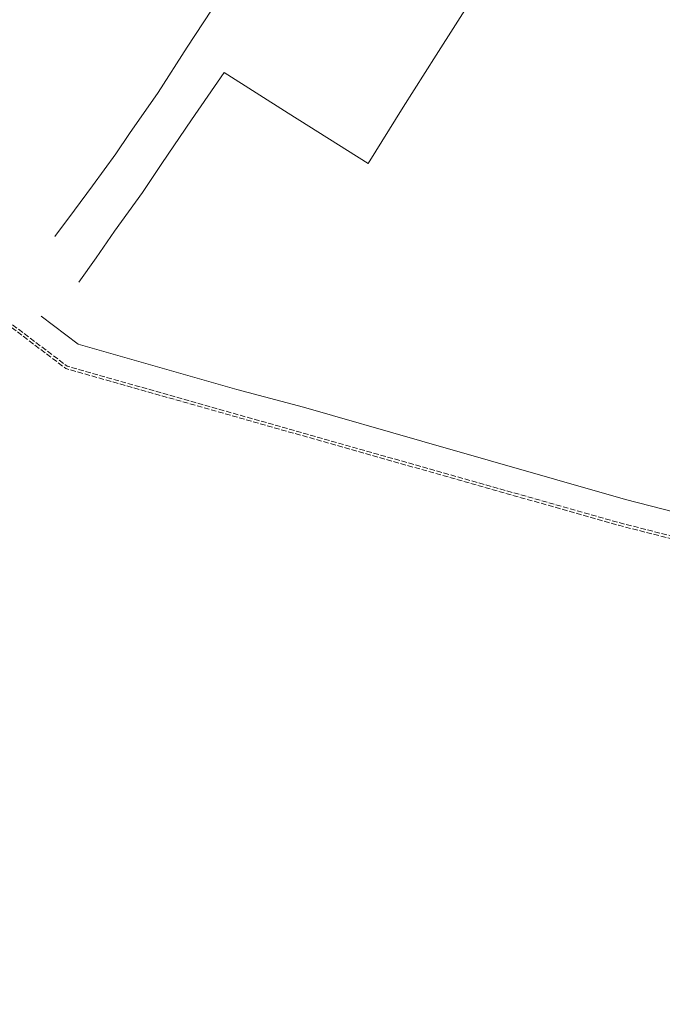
# Model space of a CAD drawing. Header units: inches. Extents: x 6497603 to 6502483, y 5925790 to 5934357.
# Tile 332 of 656: x 6498837 to 6499102, y 5929582 to 5929986. Entities that reach past the tile are written whole.
import ezdxf

# ---------------------------------------------------------------- set-up
doc = ezdxf.new("R2010")
doc.units = ezdxf.units.IN
doc.header["$MEASUREMENT"] = 0
doc.linetypes.add('2.25_0.75', pattern=[3, 2.25, -0.75])
for name, color, linetype in [('przewód gazowy', 7, 'Continuous'), ('przewód gazowy - ob. projektowany', 7, 'Continuous'), ('przewód kanalizacyjny', 7, 'Continuous'), ('przewód telekomunikacyjny podziemny', 7, 'Continuous'), ('przewód telekomunikacyjny podziemny - ob. projektowany', 7, 'Continuous')]:
    doc.layers.add(name, color=color, linetype=linetype)

msp = doc.modelspace()

# ---------------------------------------------------------------- linework, layer by layer
at = {"layer": 'przewód gazowy', "color": 40, "linetype": 'Continuous', "lineweight": 18, "flags": 128}
msp.add_lwpolyline([(6498846.18, 5929864.43), (6498861.41, 5929852.85), (6498926.69, 5929834.27), (6498953.99, 5929826.99), (6499002.68, 5929813.09), (6499086.37, 5929789.1), (6499168.14, 5929768.16), (6499211.26, 5929754.97), (6499277.01, 5929736.87), (6499299.27, 5929731.81), (6499420.24, 5929698.26), (6499458.83, 5929687.75), (6499540.39, 5929664.92)], dxfattribs=at)
at = {"layer": 'przewód gazowy - ob. projektowany', "color": 40, "linetype": '2.25_0.75', "lineweight": 18, "flags": 128}
msp.add_lwpolyline([(6502373.23, 5928946.96), (6502363.46, 5928950.81), (6502230.67, 5928990.73), (6502051.56, 5929036.42), (6502021.51, 5929043.42), (6501932.18, 5929063.78), (6501903.9, 5929045.64), (6501818.58, 5929075.2), (6501768.52, 5928978), (6501568.54, 5929017.55), (6501383.81, 5929054.93), (6501353.26, 5929059.32), (6501137.92, 5929168.95), (6500938.94, 5929257.02), (6500927.88, 5929274.12), (6500663.97, 5929370.88), (6500376.57, 5929460.66), (6500359.96, 5929439.82), (6500291.52, 5929464.35), (6500283.4, 5929487.56), (6500166.73, 5929522.38), (6500134.13, 5929518.89), (6500033.27, 5929563.05), (6499949.94, 5929586.76), (6499721.6, 5929657.86), (6499648, 5929625.74), (6499537.53, 5929654.3), (6499165.17, 5929757.57), (6499083.49, 5929778.48), (6498856.4, 5929842.84), (6498798.83, 5929886.44), (6498607.67, 5929916.68), (6498445.42, 5929939.57), (6498409.7, 5929946.62), (6498264.1, 5929963.75), (6498157.15, 5929978.3), (6498146.16, 5929954.66), (6498089.64, 5929975.14), (6498034.78, 5929970.43), (6497781.62, 5929959.04), (6497666.88, 5929947.32), (6497649.04, 5929956.17), (6497604.27, 5929868.06)], dxfattribs=at)
at = {"layer": 'przewód kanalizacyjny', "color": 34, "linetype": 'Continuous', "lineweight": 18, "flags": 128}
msp.add_lwpolyline([(6498861.73, 5929878.4), (6498868.81, 5929888.45), (6498876.4, 5929899.29), (6498887.82, 5929915.18), (6498895.82, 5929927.21), (6498908.05, 5929945.11), (6498921.37, 5929964.59), (6498947.7, 5929947.82), (6498980.57, 5929927.18), (6498995.04, 5929950.26), (6499008.52, 5929971.67), (6499023.5, 5929995.22)], dxfattribs=at)
at = {"layer": 'przewód telekomunikacyjny podziemny', "color": 30, "linetype": 'Continuous', "lineweight": 18, "flags": 128}
msp.add_lwpolyline([(6498851.84, 5929897.12), (6498859.94, 5929908.04), (6498867.25, 5929917.95), (6498876.89, 5929931.11), (6498882.49, 5929939.5), (6498894.29, 5929956.38), (6498906.25, 5929975.01), (6498916.26, 5929990.24)], dxfattribs=at)
at = {"layer": 'przewód telekomunikacyjny podziemny - ob. projektowany', "color": 30, "linetype": '2.25_0.75', "lineweight": 18, "flags": 128}
msp.add_lwpolyline([(6497603.32, 5929868.81), (6497648.51, 5929957.67), (6497667.07, 5929948.47), (6497780.62, 5929960.07), (6498033.77, 5929971.45), (6498089.77, 5929976.28), (6498145.54, 5929956.07), (6498156.44, 5929979.53), (6498263.39, 5929964.97), (6498409, 5929947.84), (6498444.71, 5929940.79), (6498606.96, 5929917.9), (6498799.3, 5929887.48), (6498856.91, 5929843.85), (6499083.36, 5929779.66), (6499165.04, 5929758.75), (6499537.4, 5929655.48), (6499647.87, 5929626.92), (6499721.48, 5929659.03), (6499949.82, 5929587.94), (6500033.72, 5929564.06), (6500134.29, 5929520.03), (6500166.83, 5929523.51), (6500284.28, 5929488.46), (6500292.39, 5929465.21), (6500359.55, 5929441.15), (6500376.13, 5929461.96), (6500663.54, 5929372.18), (6500928.65, 5929274.98), (6500939.69, 5929257.9), (6501137.52, 5929170.33), (6501353.43, 5929060.42), (6501383.38, 5929056.12), (6501568.12, 5929018.73), (6501767.85, 5928979.24), (6501817.99, 5929076.58), (6501903.73, 5929046.87), (6501931.96, 5929064.97), (6502021.28, 5929044.61), (6502034.31, 5929041.58), (6502034.65, 5929043.03), (6502041.52, 5929041.43), (6502041.18, 5929039.97), (6502051.33, 5929037.61), (6502230.44, 5928991.92), (6502363.8, 5928951.87), (6502374.22, 5928947.74)], dxfattribs=at)

doc.saveas('drawing.dxf')
